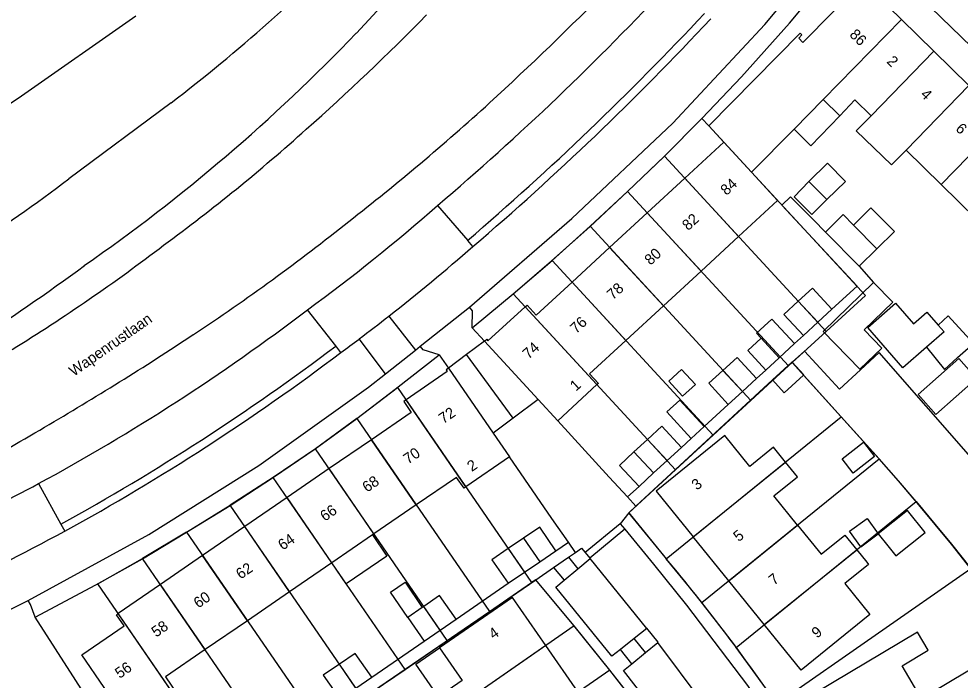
# Model space of a CAD drawing. Extents: x 194485 to 197793, y 468269 to 470822.
# Drawn here: x 195758.3 to 195863.1, y 469332.6 to 469406.3 of the extents above; entities that cross this region are included whole.
import ezdxf

# ---------------------------------------------------------------- set-up
doc = ezdxf.new("R2010")
doc.units = 0
for name, color, linetype in [('BGT begrenzing pand op maaiveld onder overbouw', 7, 'Continuous'), ('BGT grensvlak gebouwinstallatie plus 1', 7, 'Continuous'), ('BGT grensvlak overig bouwwerk uitbreiding populatie', 7, 'Continuous'), ('BGT grensvlak pand deel overbouw', 7, 'Continuous'), ('BGT grensvlak pand op maaiveld', 7, 'Continuous'), ('BGT grensvlak pand op maaiveld LR', 7, 'Continuous'), ('BGT grensvlak vegetatieobject', 7, 'Continuous'), ('BGT grensvlak waterdeel', 7, 'Continuous'), ('BGT grensvlak wegdeel', 7, 'Continuous'), ('BGT tekst huisnummerreeks', 7, 'Continuous'), ('BGT tekst openbare ruimte label weg', 7, 'Continuous'), ('GEM grensvlak WOZ_BRK percelen', 7, 'Continuous')]:
    doc.layers.add(name, color=color, linetype=linetype)

msp = doc.modelspace()

# ---------------------------------------------------------------- linework, layer by layer
at = {"layer": 'BGT begrenzing pand op maaiveld onder overbouw'}
for p, q in [((195816.12, 469363.89), (195810.17, 469370.39)), ((195806.14, 469367.38), (195811.14, 469360.11))]:
    msp.add_line(p, q, dxfattribs=at)
at = {"layer": 'BGT grensvlak gebouwinstallatie plus 1'}
for p, q in [((195849.75, 469395.5), (195846.52, 469392.14)), ((195846.52, 469392.14), (195844.63, 469394.01)), ((195851.26, 469383.31), (195853.2, 469385.24)), ((195853.2, 469385.24), (195855.82, 469382.61)), ((195855.82, 469382.61), (195853.87, 469380.68)), ((195842.16, 469372.84), (195840.46, 469371.27)), ((195844.68, 469370.1), (195842.16, 469372.84)), ((195861.81, 469373.19), (195860.68, 469372.17)), ((195864.61, 469370.1), (195861.81, 469373.19)), ((195840.97, 469370.71), (195839.48, 469369.34)), ((195840.46, 469371.27), (195840.97, 469370.71)), ((195842.98, 469368.53), (195840.97, 469370.71)), ((195842.98, 469368.53), (195844.68, 469370.1)), ((195859.38, 469369.7), (195861.38, 469367.22)), ((195862.85, 469368.55), (195864.61, 469370.1)), ((195839.48, 469369.34), (195841.49, 469367.16)), ((195841.49, 469367.16), (195842.98, 469368.53)), ((195861.38, 469367.22), (195862.85, 469368.55)), ((195831.9, 469363.81), (195830.47, 469362.49)), ((195834.61, 469360.85), (195831.9, 469363.81)), ((195830.47, 469362.49), (195833.18, 469359.54)), ((195833.18, 469359.54), (195834.61, 469360.85)), ((195797.67, 469348.79), (195799.29, 469346.42)), ((195799.29, 469346.42), (195794.76, 469343.33)), ((195794.76, 469343.33), (195793.15, 469345.68))]:
    msp.add_line(p, q, dxfattribs=at)
for points in [[(195848.3, 469386.16), (195850.35, 469388.18), (195848.35, 469390.2), (195846.3, 469388.17)], [(195862.99, 469368.43), (195864.96, 469366.22), (195860.43, 469362.21), (195858.47, 469364.43), (195862.99, 469368.43)], [(195805.04, 469330.74), (195802.52, 469334.39), (195805.16, 469336.22)]]:
    msp.add_lwpolyline(points, dxfattribs=at)
at = {"layer": 'BGT grensvlak overig bouwwerk uitbreiding populatie'}
for p, q in [((195846.3, 469388.17), (195844.64, 469386.47)), ((195848.3, 469386.16), (195846.3, 469388.17)), ((195830.68, 469365.91), (195832.11, 469367.23)), ((195832.11, 469367.23), (195833.65, 469365.55)), ((195832.22, 469364.24), (195830.68, 469365.91)), ((195833.65, 469365.55), (195832.22, 469364.24)), ((195850.8, 469349.19), (195852.76, 469350.62)), ((195852.76, 469350.62), (195854.02, 469348.9)), ((195852.06, 469347.47), (195850.8, 469349.19)), ((195852.06, 469347.47), (195854.02, 469348.9)), ((195799.7, 469342.41), (195801.31, 469343.51)), ((195801.31, 469343.51), (195803.22, 469340.71)), ((195801.61, 469339.6), (195799.7, 469342.41))]:
    msp.add_line(p, q, dxfattribs=at)
msp.add_lwpolyline([(195844.64, 469386.47), (195846.61, 469384.48), (195848.3, 469386.16)], dxfattribs=at)
at = {"layer": 'BGT grensvlak pand deel overbouw'}
for p, q in [((195810.17, 469370.39), (195808.15, 469368.88)), ((195808.15, 469368.88), (195806.14, 469367.38)), ((195813.36, 469361.79), (195808.15, 469368.88)), ((195816.12, 469363.89), (195813.36, 469361.79)), ((195813.36, 469361.79), (195811.14, 469360.11))]:
    msp.add_line(p, q, dxfattribs=at)
at = {"layer": 'BGT grensvlak pand op maaiveld'}
for p, q in [((195856.59, 469406.22), (195860.21, 469402.67)), ((195860.21, 469402.67), (195864.11, 469398.85)), ((195844.63, 469394.01), (195847.86, 469397.3)), ((195847.86, 469397.3), (195849.75, 469395.5)), ((195849.75, 469395.5), (195851.42, 469397.26)), ((195851.42, 469397.26), (195853.22, 469395.5)), ((195839.89, 469389.2), (195844.63, 469394.01)), ((195832.47, 469388.54), (195836.82, 469392.54)), ((195861.03, 469387.84), (195857.12, 469391.67)), ((195828.29, 469384.68), (195832.47, 469388.54)), ((195864.93, 469384.01), (195861.03, 469387.84)), ((195824.1, 469380.83), (195828.29, 469384.68)), ((195851.26, 469383.31), (195853.87, 469380.68)), ((195838.46, 469382.03), (195834.28, 469378.18)), ((195851.89, 469378.72), (195848.12, 469382.53)), ((195819.91, 469376.96), (195824.1, 469380.83)), ((195853.87, 469380.68), (195851.89, 469378.72)), ((195834.28, 469378.18), (195830.09, 469374.32)), ((195830.09, 469374.32), (195825.9, 469370.46)), ((195847.27, 469372.48), (195848.86, 469373.94)), ((195859.42, 469373.62), (195860.68, 469372.17)), ((195845.68, 469371.02), (195847.27, 469372.48)), ((195838.89, 469364.77), (195840.47, 469366.22)), ((195822.69, 469365.53), (195818.32, 469361.5)), ((195837.3, 469363.32), (195838.89, 469364.77)), ((195816.12, 469363.89), (195818.32, 469361.5)), ((195811.14, 469360.11), (195812.96, 469357.47)), ((195797.56, 469359.39), (195792.86, 469356.17)), ((195828.32, 469359.42), (195826.8, 469358.03)), ((195830.49, 469357.07), (195832.09, 469358.54)), ((195812.96, 469357.47), (195808.09, 469354.14)), ((195828.99, 469355.69), (195830.49, 469357.07)), ((195792.86, 469356.17), (195788.17, 469352.94)), ((195827.37, 469354.2), (195828.99, 469355.69)), ((195788.17, 469352.94), (195783.47, 469349.71)), ((195802.55, 469352.13), (195797.85, 469348.91)), ((195783.47, 469349.71), (195778.77, 469346.48)), ((195797.67, 469348.79), (195793.15, 469345.68)), ((195797.85, 469348.91), (195797.67, 469348.79)), ((195814.49, 469348.41), (195812.81, 469347.27)), ((195837.36, 469343.67), (195833.4, 469348.56)), ((195854.02, 469348.9), (195855.07, 469347.58)), ((195855.98, 469346.45), (195859.23, 469349.06)), ((195855.07, 469347.58), (195855.98, 469346.45)), ((195778.77, 469346.48), (195774.07, 469343.26)), ((195816.31, 469345.78), (195818.12, 469347.02)), ((195851.61, 469347.14), (195852.75, 469345.74)), ((195793.15, 469345.68), (195788.46, 469342.46)), ((195814.62, 469344.63), (195816.31, 469345.78)), ((195812.81, 469343.4), (195814.62, 469344.63)), ((195774.07, 469343.26), (195769.37, 469340.03)), ((195841.32, 469338.79), (195837.36, 469343.67)), ((195788.46, 469342.46), (195783.75, 469339.23)), ((195803.22, 469340.71), (195801.61, 469339.6)), ((195803.4, 469340.83), (195803.22, 469340.71)), ((195783.75, 469339.23), (195779.05, 469336.01)), ((195801.61, 469339.6), (195803.45, 469336.96)), ((195805.22, 469338.18), (195806.99, 469339.4)), ((195803.45, 469336.96), (195805.22, 469338.18)), ((195820.59, 469331.28), (195816.98, 469336.48)), ((195795.83, 469331.73), (195797.6, 469332.95))]:
    msp.add_line(p, q, dxfattribs=at)
for points in [[(195836.82, 469392.54), (195835.14, 469394.38), (195845.31, 469404.7), (195845.52, 469404.49), (195845.16, 469404.12), (195845.6, 469403.65), (195852.28, 469410.45), (195856.59, 469406.22)], [(195857.12, 469391.67), (195855.47, 469390.03), (195851.57, 469393.81), (195853.22, 469395.5)], [(195839.89, 469389.2), (195842.8, 469386.03), (195838.46, 469382.03)], [(195848.12, 469382.53), (195850.09, 469384.49), (195851.26, 469383.31)], [(195814.7, 469374.21), (195814.91, 469374.4), (195815.92, 469373.29), (195819.91, 469376.96)], [(195851.97, 469367.24), (195847.88, 469371.46), (195853.5, 469376.92)], [(195851.97, 469367.24), (195854.4, 469369.6), (195852.45, 469371.62), (195855.64, 469374.71), (195853.5, 469376.92)], [(195848.86, 469373.94), (195846.7, 469376.29), (195845.1, 469374.83)], [(195845.1, 469374.83), (195843.51, 469373.36), (195845.68, 469371.02)], [(195810.17, 469370.39), (195810.41, 469370.58), (195810.55, 469370.42), (195814.7, 469374.21)], [(195859.38, 469369.7), (195856.76, 469367.41), (195852.85, 469371.89), (195855.94, 469374.6), (195857.93, 469372.32), (195859.42, 469373.62)], [(195860.68, 469372.17), (195861.34, 469371.42), (195859.38, 469369.7)], [(195825.9, 469370.46), (195821.85, 469366.74), (195822.84, 469365.66), (195822.69, 469365.53)], [(195840.47, 469366.22), (195838.3, 469368.56), (195836.72, 469367.12)], [(195806.14, 469367.38), (195805.88, 469367.19), (195806.01, 469366.99), (195801.42, 469363.85)], [(195842.23, 469366.06), (195844.39, 469368.04), (195844.4, 469368.06), (195844.44, 469368.02)], [(195844.44, 469368.02), (195845.73, 469366.62), (195845.7, 469366.59)], [(195836.72, 469367.12), (195835.14, 469365.68), (195837.3, 469363.32)], [(195845.7, 469366.59), (195843.55, 469364.62), (195842.23, 469366.06)], [(195801.42, 469363.85), (195801.16, 469363.67), (195802, 469362.44), (195797.56, 469359.39)], [(195832.09, 469358.54), (195829.92, 469360.89), (195828.32, 469359.42)], [(195843.69, 469356.91), (195842.35, 469358.55), (195839.72, 469356.42), (195836.94, 469359.85), (195829.28, 469353.65), (195833.4, 469348.56)], [(195850, 469357.26), (195852.38, 469359.12), (195853.61, 469357.54), (195851.23, 469355.68), (195850, 469357.26)], [(195826.8, 469358.03), (195825.18, 469356.54), (195827.37, 469354.2)], [(195845.02, 469349.88), (195842.39, 469353.14), (195845.02, 469355.27), (195843.69, 469356.91)], [(195808.09, 469354.14), (195807.88, 469354), (195807.03, 469355.2), (195802.55, 469352.13)], [(195859.23, 469349.06), (195857.27, 469351.52), (195854.02, 469348.9)], [(195818.12, 469347.02), (195816.31, 469349.65), (195814.49, 469348.41)], [(195845.02, 469349.88), (195847.66, 469346.63), (195850.29, 469348.77), (195851.61, 469347.14)], [(195812.81, 469347.27), (195810.99, 469346.03), (195812.81, 469343.4)], [(195852.75, 469345.74), (195852.93, 469345.51), (195850.3, 469343.37), (195853.09, 469339.92), (195845.43, 469333.72), (195841.32, 469338.79)], [(195806.99, 469339.4), (195805.16, 469342.04), (195803.4, 469340.83)], [(195816.98, 469336.48), (195813.28, 469341.82), (195805.16, 469336.22)], [(195776.9, 469329.08), (195772, 469325.68), (195770.3, 469328.14), (195765.31, 469335.43), (195770.02, 469338.66), (195769.18, 469339.89), (195769.37, 469340.03)], [(195858.81, 469330.59), (195856.66, 469334.2), (195859.58, 469335.94), (195858.38, 469337.95), (195846.99, 469331.15), (195850.34, 469325.53)], [(195779.05, 469336.01), (195774.62, 469332.97), (195777.17, 469329.27), (195776.9, 469329.08)], [(195805.16, 469336.22), (195807.68, 469332.58), (195805.04, 469330.74)], [(195797.6, 469332.95), (195795.76, 469335.58), (195794.01, 469334.38)], [(195794.01, 469334.38), (195792.21, 469333.15), (195794.05, 469330.52)]]:
    msp.add_lwpolyline(points, dxfattribs=at)
at = {"layer": 'BGT grensvlak pand op maaiveld LR'}
for p, q in [((195856.59, 469406.22), (195847.86, 469397.3)), ((195860.21, 469402.67), (195853.22, 469395.5)), ((195864.11, 469398.85), (195857.12, 469391.67)), ((195868.02, 469395.02), (195861.03, 469387.84)), ((195836.82, 469392.54), (195839.89, 469389.2)), ((195838.46, 469382.03), (195832.47, 469388.54)), ((195834.28, 469378.18), (195828.29, 469384.68)), ((195830.09, 469374.32), (195824.1, 469380.83)), ((195825.9, 469370.46), (195819.91, 469376.96)), ((195847.27, 469372.48), (195845.1, 469374.83)), ((195822.69, 469365.53), (195814.7, 469374.21)), ((195838.89, 469364.77), (195836.72, 469367.12)), ((195808.09, 469354.14), (195801.42, 469363.85)), ((195802.55, 469352.13), (195797.56, 469359.39)), ((195828.32, 469359.42), (195830.49, 469357.07)), ((195826.8, 469358.03), (195828.99, 469355.69)), ((195833.4, 469348.56), (195843.69, 469356.91)), ((195797.85, 469348.91), (195792.86, 469356.17)), ((195793.15, 469345.68), (195788.17, 469352.94)), ((195788.46, 469342.46), (195783.47, 469349.71)), ((195837.36, 469343.67), (195845.02, 469349.88)), ((195814.49, 469348.41), (195816.31, 469345.78)), ((195783.75, 469339.23), (195778.77, 469346.48)), ((195812.81, 469347.27), (195814.62, 469344.63)), ((195841.32, 469338.79), (195851.61, 469347.14)), ((195779.05, 469336.01), (195774.07, 469343.26)), ((195776.9, 469329.08), (195769.37, 469340.03)), ((195805.22, 469338.18), (195803.4, 469340.83)), ((195816.98, 469336.48), (195806.1, 469328.91)), ((195795.83, 469331.73), (195794.01, 469334.38))]:
    msp.add_line(p, q, dxfattribs=at)
at = {"layer": 'BGT grensvlak vegetatieobject'}
msp.add_line((195795.89, 469404.7), (195815.16, 469425.79), dxfattribs=at)
for centre, radius, start, end in [((195650.47, 469544.1), 201.44, 304.8556, 316.2097), ((195668.32, 469540.83), 206.86, 306.1865, 311.3261), ((195644.55, 469541.54), 202.82, 297.8972, 306.6437), ((195606.88, 469640.95), 325.03, 294.0792, 298.2028)]:
    msp.add_arc(centre, radius, start, end, dxfattribs=at)
at = {"layer": 'BGT grensvlak waterdeel'}
msp.add_line((195775.28, 469396.93), (195763.87, 469388.46), dxfattribs=at)
msp.add_lwpolyline([(195746.42, 469389.51), (195758.61, 469397.72), (195771.32, 469406.63)], dxfattribs=at)
for centre, radius, start, end in [((195647.86, 469561.98), 208.51, 307.6695, 315.3991), ((195674.46, 469505.11), 146.97, 296.6736, 307.4694)]:
    msp.add_arc(centre, radius, start, end, dxfattribs=at)
at = {"layer": 'BGT grensvlak wegdeel'}
for p, q in [((195890.34, 469377.85), (195851.99, 469415.26)), ((195844.43, 469386.26), (195846.79, 469383.88)), ((195804.91, 469385.49), (195808.29, 469381.6)), ((195846.79, 469383.88), (195848.12, 469382.53)), ((195808.87, 469380.93), (195808.29, 469381.6)), ((195851.89, 469378.72), (195853.5, 469376.92)), ((195793.59, 469369.84), (195790.45, 469373.88)), ((195803.01, 469369.81), (195808.5, 469374.16)), ((195799.52, 469373.17), (195802.47, 469369.38)), ((195808.8, 469371.87), (195810.17, 469370.39)), ((195799.12, 469366.73), (195796.2, 469370.62)), ((195844.68, 469370.1), (195845.68, 469371.02)), ((195794.16, 469369.11), (195793.59, 469369.84)), ((195799.12, 469366.73), (195802.47, 469369.38)), ((195802.47, 469369.38), (195803.01, 469369.81)), ((195805.12, 469368.85), (195806.14, 469367.38)), ((195840.47, 469366.22), (195841.49, 469367.16)), ((195851.97, 469367.24), (195852.02, 469367.18)), ((195827.02, 469351.98), (195842.23, 469366.06)), ((195834.61, 469360.85), (195837.3, 469363.32)), ((195818.32, 469361.5), (195824.06, 469355.23)), ((195832.09, 469358.54), (195833.18, 469359.54)), ((195817.67, 469350.63), (195812.96, 469357.47)), ((195824.06, 469355.23), (195826.08, 469353.02)), ((195760.48, 469354.51), (195762.99, 469349.99)), ((195827.37, 469354.2), (195826.08, 469353.02)), ((195826.08, 469353.02), (195827.02, 469351.98)), ((195827.02, 469351.98), (195826.22, 469351.24)), ((195819.5, 469347.97), (195817.67, 469350.63)), ((195826.22, 469351.24), (195825.27, 469350.03)), ((195830.45, 469346.1), (195826.22, 469351.24)), ((195762.99, 469349.99), (195763.43, 469349.2)), ((195825.27, 469350.03), (195821.39, 469346.83)), ((195825.27, 469350.03), (195825.78, 469349.42)), ((195825.78, 469349.42), (195821.89, 469346.21)), ((195818.12, 469347.02), (195819.5, 469347.97)), ((195820.28, 469346.84), (195819.5, 469347.97)), ((195817.86, 469345.17), (195819.5, 469346.3)), ((195819.5, 469346.3), (195820.28, 469346.84)), ((195819.5, 469346.3), (195820.55, 469345.01)), ((195821.39, 469346.83), (195821.89, 469346.21)), ((195820.55, 469345.01), (195821.93, 469346.16)), ((195821.89, 469346.21), (195821.93, 469346.16)), ((195828.24, 469338.38), (195821.93, 469346.16)), ((195815.87, 469343.8), (195817.86, 469345.17)), ((195817.86, 469345.17), (195819.03, 469343.74)), ((195819.03, 469343.74), (195820.55, 469345.01)), ((195806.99, 469339.4), (195812.81, 469343.4)), ((195752.59, 469338.16), (195759.35, 469341.47)), ((195828.24, 469338.38), (195826.84, 469337.26)), ((195797.6, 469332.95), (195803.45, 469336.96)), ((195826.84, 469337.26), (195825.3, 469336.02)), ((195828.1, 469335.69), (195826.84, 469337.26)), ((195826.57, 469334.44), (195825.3, 469336.02)), ((195828.1, 469335.69), (195829.47, 469336.81)), ((195836.38, 469327.58), (195829.47, 469336.81)), ((195826.57, 469334.44), (195828.1, 469335.69))]:
    msp.add_line(p, q, dxfattribs=at)
for points in [[(195808.8, 469371.87), (195813.58, 469375.84), (195817.64, 469379.32), (195821.89, 469383.13), (195826.09, 469387.04), (195830.14, 469390.9), (195834.36, 469395.2), (195838.8, 469399.84), (195844.13, 469405.8), (195851.99, 469415.26)], [(195808.5, 469374.16), (195819.9, 469384.03), (195831.13, 469394.67), (195841.37, 469405.65), (195846.05, 469411.31)], [(195848.86, 469373.94), (195851.66, 469376.52), (195843.29, 469385.51), (195844.23, 469386.46), (195844.43, 469386.26)], [(195808.8, 469371.87), (195808.81, 469373.77), (195808.5, 469374.16)], [(195805.12, 469368.85), (195803.32, 469369.42), (195803.01, 469369.81)], [(195760.12, 469339.64), (195766.89, 469343.24), (195772.06, 469346.14), (195776.98, 469349.09), (195781.82, 469352.08), (195786.66, 469355.23), (195791.32, 469358.38), (195795.96, 469361.77), (195800.21, 469365.02), (195805.12, 469368.85)], [(195844.44, 469368.02), (195845.81, 469369.27), (195849.69, 469365.03), (195852.02, 469367.18)], [(195864.6, 469357.17), (195854.11, 469369.1), (195852.02, 469367.18)], [(195759.35, 469341.47), (195772.77, 469348.85), (195785.04, 469356.52), (195797.24, 469365.24), (195799.12, 469366.73)], [(195884.17, 469316.75), (195883.37, 469318.04), (195882.03, 469320.17), (195880.69, 469322.24), (195879.34, 469324.3), (195877.84, 469326.55), (195876.32, 469328.78), (195874.85, 469330.89), (195873.36, 469332.99), (195872, 469334.89), (195870.62, 469336.77), (195869.13, 469338.77), (195867.35, 469341.14), (195865.67, 469343.33), (195863.96, 469345.51), (195862.17, 469347.74), (195860.36, 469349.96), (195858.32, 469352.41), (195856.25, 469354.83), (195854.01, 469357.39), (195845.7, 469366.59)], [(195825.78, 469349.42), (195828.99, 469345.52), (195832.65, 469340.96), (195839.45, 469332.02), (195845.39, 469323.34), (195852.14, 469312.83), (195858.45, 469302.06)], [(195820.28, 469346.84), (195820.98, 469347.33), (195821.39, 469346.83)], [(195808.85, 469309.72), (195809.92, 469307.98), (195811.21, 469308.63), (195797.11, 469330.93), (195815.87, 469343.8)], [(195849.26, 469295.61), (195846.62, 469300.41), (195844.56, 469303.79), (195841.19, 469309.23), (195837.84, 469314.5), (195833.01, 469321.7), (195828, 469328.74), (195824.13, 469333.72), (195820.11, 469338.68), (195815.87, 469343.8)], [(195825.3, 469336.02), (195824.36, 469335.27), (195818.1, 469342.97), (195819.03, 469343.74)], [(195760.12, 469339.64), (195759.59, 469341.03), (195759.35, 469341.47)], [(195773.91, 469316.68), (195766.93, 469329.05), (195760.12, 469339.64)], [(195829.47, 469336.81), (195829.49, 469336.83), (195828.24, 469338.39), (195828.24, 469338.38)], [(195836.38, 469327.58), (195835.32, 469326.79), (195832.39, 469324.6), (195828.73, 469329.7), (195825.64, 469333.68), (195826.57, 469334.44)]]:
    msp.add_lwpolyline(points, dxfattribs=at)
for centre, radius, start, end in [((195607.2, 469618.33), 305.46, 310.3358, 317.0834), ((195546.12, 469684.73), 390.96, 312.5955, 315.3047), ((195617.99, 469588.59), 259.93, 311.5248, 315.597), ((195594.24, 469631.26), 328.85, 310.6089, 316.9781), ((195599.14, 469626.4), 322.87, 310.5106, 317.0207), ((195628.71, 469597), 270.48, 307.9534, 312.295), ((195655.23, 469543.77), 201.69, 306.2245, 312.0457), ((195641.94, 469575.84), 245.68, 303.557, 308.5559), ((195647.71, 469546.97), 208.76, 301.7454, 307.3719), ((195665.66, 469544.04), 217.06, 308.0727, 311.2826), ((195650.13, 469558.05), 231.54, 298.4645, 307.3035), ((195669.64, 469539.12), 210.73, 306.9099, 308.0468), ((195589.88, 469654.23), 339.77, 300.2739, 303.5651), ((195675.17, 469531.67), 201.46, 306.2019, 306.9243), ((195639.89, 469573.39), 255.07, 298.855, 307.0551), ((195640.72, 469572.28), 254.6, 298.8141, 307.0609), ((195614.81, 469607.16), 286.56, 296.6258, 300.7141), ((195606.31, 469642.05), 332.33, 295.4488, 298.2148), ((195646.11, 469193.08), 239.57, 34.8385, 39.6949)]:
    msp.add_arc(centre, radius, start, end, dxfattribs=at)
at = {"layer": 'GEM grensvlak WOZ_BRK percelen'}
for p, q in [((195826.1, 469387.05), (195830.22, 469390.98)), ((195848.2, 469371.46), (195830.22, 469390.98)), ((195826.1, 469387.05), (195821.93, 469383.18)), ((195844, 469367.62), (195826.1, 469387.05)), ((195821.93, 469383.18), (195817.69, 469379.37)), ((195839.82, 469363.76), (195821.93, 469383.18)), ((195835.62, 469359.9), (195817.69, 469379.37)), ((195848.2, 469371.46), (195844.42, 469368)), ((195844, 469367.62), (195839.82, 469363.76)), ((195844.42, 469368), (195844, 469367.62)), ((195849.89, 469361.95), (195844.42, 469368)), ((195839.82, 469363.76), (195835.62, 469359.9)), ((195795.94, 469361.76), (195791.33, 469358.39)), ((195795.94, 469361.76), (195810.71, 469340.26)), ((195830.41, 469346.14), (195849.89, 469361.95)), ((195854.12, 469357.26), (195849.89, 469361.95)), ((195835.62, 469359.9), (195831.43, 469356.04)), ((195791.33, 469358.39), (195786.62, 469355.2)), ((195806.01, 469337.03), (195791.33, 469358.39)), ((195834.36, 469341.24), (195854.12, 469357.26)), ((195786.62, 469355.2), (195781.84, 469352.09)), ((195801.31, 469333.81), (195786.62, 469355.2)), ((195776.98, 469349.09), (195781.84, 469352.09)), ((195796.61, 469330.59), (195781.84, 469352.09)), ((195838.18, 469336.26), (195858.23, 469352.51)), ((195776.98, 469349.09), (195772.08, 469346.15)), ((195776.98, 469349.09), (195791.91, 469327.36)), ((195787.2, 469324.14), (195772.08, 469346.15)), ((195842.7, 469329.99), (195864.31, 469345.06)), ((195810.71, 469340.26), (195815.41, 469343.48)), ((195806.01, 469337.03), (195810.71, 469340.26)), ((195820.13, 469338.66), (195799.7, 469324.47)), ((195824.12, 469333.73), (195820.13, 469338.66)), ((195801.31, 469333.81), (195806.01, 469337.03)), ((195847.04, 469323.56), (195870.18, 469337.36)), ((195796.61, 469330.59), (195801.31, 469333.81)), ((195824.12, 469333.73), (195803.12, 469319.17)), ((195827.96, 469328.79), (195824.12, 469333.73))]:
    msp.add_line(p, q, dxfattribs=at)
for points in [[(195830.22, 469390.98), (195834.36, 469395.2), (195835.14, 469394.38), (195839.89, 469389.2), (195843.48, 469385.3), (195852.58, 469375.47), (195848.2, 469371.46)], [(195831.43, 469356.04), (195813.36, 469375.66), (195817.69, 469379.37)], [(195795.94, 469361.76), (195800.47, 469365.22), (195815.41, 469343.48)], [(195858.23, 469352.51), (195856.25, 469354.83), (195854.12, 469357.26)], [(195831.43, 469356.04), (195826.22, 469351.24), (195830.41, 469346.14)], [(195858.23, 469352.51), (195860.36, 469349.96), (195862.17, 469347.74), (195864.31, 469345.06)], [(195787.2, 469324.14), (195782.5, 469320.92), (195767.09, 469343.35), (195772.08, 469346.15)], [(195834.36, 469341.24), (195833.01, 469342.95), (195830.41, 469346.14)], [(195820.13, 469338.66), (195815.87, 469343.8), (195815.41, 469343.48)], [(195838.18, 469336.26), (195837.99, 469336.53), (195835.53, 469339.76), (195834.36, 469341.24)], [(195842.7, 469329.99), (195840.39, 469333.25), (195838.18, 469336.26)]]:
    msp.add_lwpolyline(points, dxfattribs=at)

# ---------------------------------------------------------------- texts
at = {"layer": 'BGT tekst huisnummerreeks'}
for s, rotation, p in [('86', 315.5, (195850.73, 469404.44)), ('2', 315.6, (195854.88, 469401.46)), ('4', 315.6, (195858.64, 469397.77)), ('6', 315.6, (195862.54, 469393.95)), ('84', 42.7, (195837.11, 469386.55)), ('82', 42.7, (195832.84, 469382.63)), ('80', 42.7, (195828.65, 469378.77)), ('78', 42.7, (195824.46, 469374.91)), ('76', 42.7, (195820.37, 469371.14)), ('74', 42.4, (195815.07, 469368.31)), ('1', 42.5, (195820.35, 469364.74)), ('72', 34.4, (195805.58, 469361.12)), ('70', 34.5, (195801.65, 469356.62)), ('2', 34.6, (195808.75, 469355.79)), ('68', 34.5, (195797.08, 469353.48)), ('3', 39, (195833.82, 469353.71)), ('66', 34.5, (195792.38, 469350.25)), ('64', 34.5, (195787.69, 469347.03)), ('5', 39, (195838.47, 469347.97)), ('62', 34.5, (195783, 469343.8)), ('7', 39, (195842.41, 469343.12)), ('60', 34.5, (195778.29, 469340.57)), ('58', 34.5, (195773.59, 469337.34)), ('4', 34.7, (195811.16, 469337.11)), ('9', 39, (195847.19, 469337.22)), ('56', 34.4, (195769.53, 469332.74))]:
    msp.add_text(s, height=1.2, rotation=rotation, dxfattribs=at).set_placement(p)
at = {"layer": 'BGT tekst openbare ruimte label weg'}
msp.add_text('Wapenrustlaan', height=1.2, rotation=35, dxfattribs=at).set_placement((195764.42, 469366.4))

doc.saveas('drawing.dxf')
